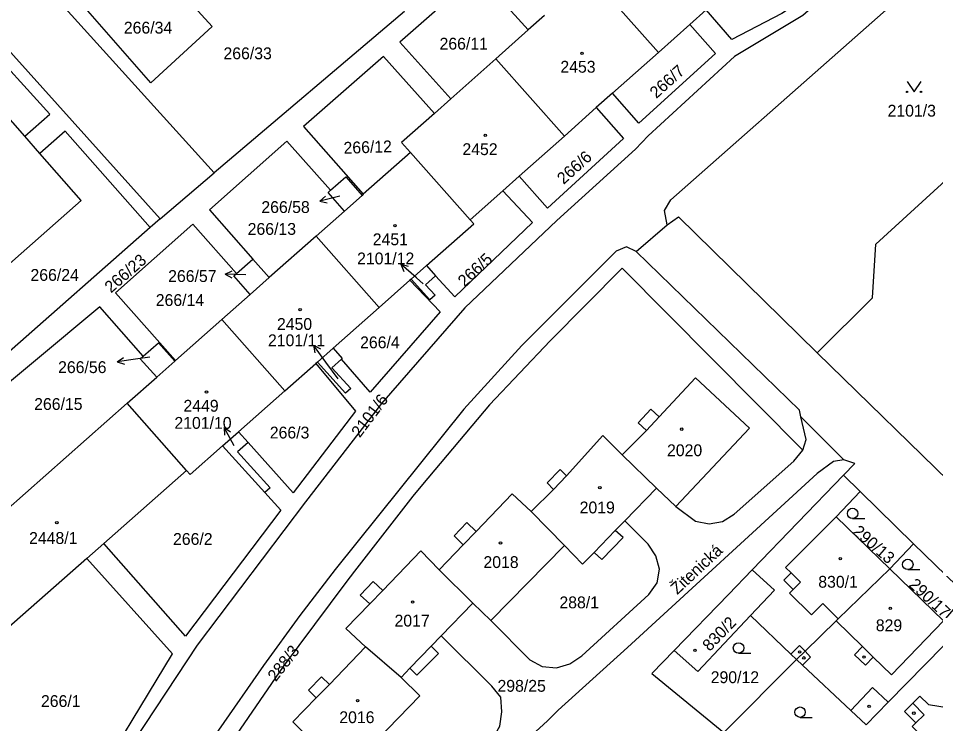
# Model space of a CAD drawing. Extents: x -679220 to -673243, y -1075091 to -1066557.
# Drawn here: x -676352.8 to -676221, y -1072111.5 to -1072010.2 of the extents above; entities that cross this region are included whole.
import ezdxf

# ---------------------------------------------------------------- set-up
doc = ezdxf.new("R2010")
doc.units = 0
for name, color, linetype in [('Hranice parcel', 7, 'Continuous'), ('Parcelní čísla', 7, 'Continuous'), ('Pop  PČ popisy', 7, 'Continuous'), ('Vnitřní kresba', 7, 'Continuous'), ('Značky budov', 7, 'Continuous'), ('Značky kultur', 7, 'Continuous')]:
    doc.layers.add(name, color=color, linetype=linetype)

msp = doc.modelspace()

# ---------------------------------------------------------------- linework, layer by layer
at = {"layer": 'Hranice parcel'}
for p, q in [((-676260.82, -1072015.12), (-676270.68, -1072004)), ((-676297.3, -1072009.2), (-676324.68, -1072032.42)), ((-676253.97, -1072008.98), (-676256.31, -1072011.08)), ((-676277.17, -1072009.77), (-676279.52, -1072011.86)), ((-676279.52, -1072011.86), (-676284.18, -1072016)), ((-676260.82, -1072015.12), (-676256.31, -1072011.08)), ((-676267.4, -1072020.94), (-676260.82, -1072015.12)), ((-676284.18, -1072016), (-676290.66, -1072021.77)), ((-676274.34, -1072027.12), (-676284.18, -1072016)), ((-676267.4, -1072020.94), (-676269.75, -1072023.02)), ((-676290.66, -1072021.77), (-676293.02, -1072023.86)), ((-676351.9, -1072027.15), (-676355.71, -1072022.83)), ((-676274.34, -1072027.12), (-676269.75, -1072023.02)), ((-676349.72, -1072029.63), (-676351.9, -1072027.15)), ((-676280.84, -1072032.88), (-676274.34, -1072027.12)), ((-676296.46, -1072029.48), (-676303.24, -1072035.48)), ((-676287.88, -1072039.13), (-676296.46, -1072029.48)), ((-676332.46, -1072039.02), (-676324.68, -1072032.42)), ((-676280.84, -1072032.88), (-676283.18, -1072034.97)), ((-676303.42, -1072035.64), (-676305.96, -1072037.89)), ((-676303.24, -1072035.48), (-676303.42, -1072035.64)), ((-676287.88, -1072039.13), (-676283.18, -1072034.97)), ((-676305.96, -1072037.89), (-676310.02, -1072041.48)), ((-676332.46, -1072039.02), (-676333.89, -1072040.27)), ((-676333.89, -1072040.27), (-676354.54, -1072058.47)), ((-676264, -1072043.7), (-676259.54, -1072039.89)), ((-676310.02, -1072041.48), (-676316.75, -1072047.44)), ((-676300.97, -1072051.74), (-676310.02, -1072041.48)), ((-676321.46, -1072046.88), (-676319.1, -1072044.79)), ((-676319.1, -1072044.79), (-676316.75, -1072047.44)), ((-676296.36, -1072047.67), (-676294.17, -1072045.73)), ((-676294.17, -1072045.73), (-676292.84, -1072047.18)), ((-676316.75, -1072047.44), (-676319.5, -1072049.87)), ((-676292.84, -1072047.18), (-676294.28, -1072048.51)), ((-676300.97, -1072051.74), (-676296.53, -1072047.82)), ((-676296.36, -1072047.67), (-676296.53, -1072047.82)), ((-676293.67, -1072050.66), (-676296.36, -1072047.67)), ((-676319.5, -1072049.87), (-676323.58, -1072053.48)), ((-676307.58, -1072057.58), (-676300.97, -1072051.74)), ((-676323.58, -1072053.48), (-676330.23, -1072059.37)), ((-676314.54, -1072063.74), (-676323.58, -1072053.48)), ((-676309.84, -1072059.58), (-676307.58, -1072057.58)), ((-676330.23, -1072059.37), (-676330.35, -1072059.48)), ((-676306.39, -1072059.19), (-676307.75, -1072060.44)), ((-676330.35, -1072059.48), (-676332.94, -1072061.76)), ((-676314.54, -1072063.74), (-676310.06, -1072059.78)), ((-676309.84, -1072059.58), (-676310.06, -1072059.78)), ((-676305.78, -1072064.07), (-676309.84, -1072059.58)), ((-676337.16, -1072065.5), (-676332.94, -1072061.76)), ((-676321.18, -1072069.61), (-676314.54, -1072063.74)), ((-676354.71, -1072081.03), (-676337.16, -1072065.5)), ((-676328.63, -1072075.17), (-676337.16, -1072065.5)), ((-676240.33, -1072067.44), (-676234.17, -1072073.62)), ((-676323.47, -1072071.63), (-676321.18, -1072069.61)), ((-676321.18, -1072069.61), (-676319.8, -1072071.15)), ((-676319.8, -1072071.15), (-676321.34, -1072072.5)), ((-676317.38, -1072078.34), (-676323.47, -1072071.63)), ((-676321.34, -1072072.5), (-676316.64, -1072077.67)), ((-676261.08, -1072077.71), (-676266.04, -1072072.92)), ((-676340.54, -1072085.64), (-676328.63, -1072075.17)), ((-676247.34, -1072089.43), (-676234.21, -1072075.84)), ((-676234.21, -1072075.84), (-676231.82, -1072078.17)), ((-676316.64, -1072077.67), (-676317.38, -1072078.34)), ((-676265.65, -1072082.41), (-676261.08, -1072077.71)), ((-676261.08, -1072077.71), (-676258.33, -1072080.34)), ((-676231.82, -1072078.17), (-676224.14, -1072085.7)), ((-676274.34, -1072085.96), (-676279.09, -1072081.08)), ((-676340.54, -1072085.64), (-676342.98, -1072087.79)), ((-676227.55, -1072089.29), (-676224.14, -1072085.7)), ((-676224.14, -1072085.7), (-676216.61, -1072093.02)), ((-676284.9, -1072096.72), (-676274.34, -1072085.96)), ((-676342.98, -1072087.79), (-676354.59, -1072098)), ((-676287.48, -1072094.21), (-676292.35, -1072089.46)), ((-676292.05, -1072098.91), (-676287.48, -1072094.21)), ((-676287.48, -1072094.21), (-676284.9, -1072096.72)), ((-676297.79, -1072104.89), (-676302.94, -1072100.52)), ((-676251.42, -1072112.8), (-676240.96, -1072102.33))]:
    msp.add_line(p, q, dxfattribs=at)
for points in [[(-676390.45, -1072017.54), (-676393.75, -1072020.45), (-676398.47, -1072016.2), (-676391.69, -1071984.93), (-676388.01, -1071980.59), (-676383.5, -1071982.16), (-676332.46, -1072039.02)], [(-676324.68, -1072032.42), (-676368.06, -1071984.49), (-676370.36, -1071986.54)], [(-676259.54, -1072039.89), (-676259.93, -1072037.81), (-676259.05, -1072036.28), (-676207.78, -1071991.04)], [(-676237.98, -1072058.25), (-676230.05, -1072050.34), (-676229.58, -1072042.66), (-676204.57, -1072019.81), (-676201.14, -1072018.7), (-676196.79, -1072017.28), (-676191.41, -1072012.1), (-676191.22, -1072005.71), (-676202.98, -1071993.28), (-676207.78, -1071991.04)], [(-676339.34, -1071997.87), (-676338.18, -1071996.86), (-676324.95, -1072011.36), (-676333.76, -1072019.47), (-676346.85, -1072004.49), (-676340.79, -1071999.21)], [(-676279.52, -1072011.86), (-676286.84, -1072003.8), (-676297.97, -1072013.61), (-676290.66, -1072021.77)], [(-676234.44, -1072003.82), (-676243.07, -1072009.5), (-676250.25, -1072013.23), (-676253.97, -1072008.98)], [(-676234.47, -1072004.88), (-676240.04, -1072009.78), (-676249.88, -1072015.68), (-676262.29, -1072027.06), (-676264.12, -1072028.98), (-676275.42, -1072039.24), (-676288.64, -1072051.8), (-676300.61, -1072065.52), (-676311.55, -1072079.68), (-676327.13, -1072100.25), (-676343.64, -1072125.3), (-676355.54, -1072152.07)], [(-676256.31, -1072011.08), (-676252.6, -1072015.25), (-676263.63, -1072025.26), (-676267.4, -1072020.94)], [(-676351.9, -1072027.15), (-676348.3, -1072023.98), (-676358.17, -1072013.15), (-676361.59, -1072016.16)], [(-676293.02, -1072023.86), (-676300.33, -1072015.69), (-676311.85, -1072025.74), (-676303.24, -1072035.48)], [(-676269.75, -1072023.02), (-676265.83, -1072027.45), (-676276.78, -1072037.46), (-676280.84, -1072032.88)], [(-676293.02, -1072023.86), (-676297.73, -1072028.05), (-676296.46, -1072029.48)], [(-676333.89, -1072040.27), (-676346.08, -1072026.42), (-676349.72, -1072029.63)], [(-676307.95, -1072034.91), (-676314.21, -1072027.83), (-676325.37, -1072037.71), (-676319.1, -1072044.79)], [(-676360.45, -1072039.08), (-676354.5, -1072045.83), (-676343.77, -1072036.38), (-676349.72, -1072029.63)], [(-676307.95, -1072034.91), (-676305.76, -1072032.98), (-676303.42, -1072035.64)], [(-676305.96, -1072037.89), (-676308.31, -1072035.23), (-676307.95, -1072034.91)], [(-676283.18, -1072034.97), (-676278.93, -1072039.55), (-676290.07, -1072050.21), (-676292.84, -1072047.18)], [(-676294.17, -1072045.73), (-676287.36, -1072039.71), (-676287.88, -1072039.13)], [(-676259.54, -1072039.89), (-676257.92, -1072038.73), (-676243.18, -1072053.18), (-676237.98, -1072058.25)], [(-676321.46, -1072046.88), (-676327.73, -1072039.79), (-676338.85, -1072049.64), (-676330.23, -1072059.37)], [(-676264, -1072043.7), (-676265.41, -1072043.04), (-676266.91, -1072043.66), (-676280.47, -1072057.22), (-676288.79, -1072066.37), (-676307.29, -1072089.39), (-676312.38, -1072095.98), (-676317.56, -1072103.19), (-676330.52, -1072121.78), (-676336.1, -1072131.13), (-676337.54, -1072135.08), (-676337.8, -1072138.08)], [(-676240.33, -1072067.44), (-676240.55, -1072066.48), (-676264, -1072043.7)], [(-676240.08, -1072072.23), (-676266.01, -1072046.09), (-676276.38, -1072056.54), (-676285.12, -1072065.72), (-676294.72, -1072077.17), (-676296.11, -1072078.86), (-676304.49, -1072089.63), (-676305.76, -1072091.28), (-676314.74, -1072103.31), (-676327.66, -1072122.12), (-676337.21, -1072139.47)], [(-676319.5, -1072049.87), (-676321.84, -1072047.22), (-676321.46, -1072046.88)], [(-676296.53, -1072047.82), (-676292.18, -1072052.38), (-676302.25, -1072063.92), (-676306.39, -1072059.19)], [(-676294.28, -1072048.51), (-676292.93, -1072049.98), (-676293.67, -1072050.66)], [(-676334.87, -1072058.74), (-676341.13, -1072051.66), (-676359.65, -1072067.09), (-676356.54, -1072070.65), (-676360.67, -1072074.31)], [(-676334.87, -1072058.74), (-676332.7, -1072056.82), (-676330.35, -1072059.48)], [(-676307.58, -1072057.58), (-676306.26, -1072059.07), (-676306.39, -1072059.19)], [(-676332.94, -1072061.76), (-676335.29, -1072059.11), (-676334.87, -1072058.74)], [(-676208.61, -1072087), (-676217.24, -1072078.48), (-676237.98, -1072058.25)], [(-676310.06, -1072059.78), (-676304.35, -1072066.65), (-676313.32, -1072078.36), (-676319.8, -1072071.15)], [(-676307.75, -1072060.44), (-676305.04, -1072063.39), (-676305.78, -1072064.07)], [(-676258.33, -1072080.34), (-676247.73, -1072069.07), (-676255.47, -1072061.87), (-676260.7, -1072067.46), (-676261.9, -1072066.35), (-676263.75, -1072068.32), (-676262.55, -1072069.42), (-676266.04, -1072072.92)], [(-676240.08, -1072072.23), (-676239.58, -1072070.71), (-676240.33, -1072067.44)], [(-676266.04, -1072072.92), (-676268.82, -1072070.12), (-676274.03, -1072075.93), (-676274.96, -1072075.01), (-676276.83, -1072076.95), (-676275.88, -1072077.88), (-676279.09, -1072081.08)], [(-676328.63, -1072075.17), (-676328.11, -1072075.74), (-676323.47, -1072071.63)], [(-676258.33, -1072080.34), (-676255.49, -1072082.45), (-676253.54, -1072082.82), (-676251.6, -1072082.51), (-676249.92, -1072081.46), (-676241.35, -1072073.85), (-676240.08, -1072072.23)], [(-676234.17, -1072073.62), (-676235.64, -1072073.88), (-676237.99, -1072075.59), (-676265.27, -1072100.61), (-676275.23, -1072109.6), (-676276.77, -1072111.16), (-676286.32, -1072119.92), (-676297.44, -1072129.87), (-676298.99, -1072131.29), (-676308.94, -1072140.21), (-676310.44, -1072141.58), (-676319.85, -1072150.02)], [(-676234.21, -1072075.84), (-676232.6, -1072074.18), (-676234.17, -1072073.62)], [(-676317.38, -1072078.34), (-676315.11, -1072080.85), (-676328.8, -1072098.99), (-676340.54, -1072085.64)], [(-676279.09, -1072081.08), (-676281.83, -1072078.52), (-676287.02, -1072083.91), (-676288.36, -1072082.62), (-676290.2, -1072084.57), (-676288.86, -1072085.87), (-676292.35, -1072089.46)], [(-676227.55, -1072089.29), (-676235.28, -1072081.82), (-676231.82, -1072078.17)], [(-676284.9, -1072096.72), (-676279.29, -1072102.39), (-676277.51, -1072103.31), (-676275.49, -1072103.54), (-676273.55, -1072102.97), (-676271.81, -1072101.79), (-676262.19, -1072092.98), (-676261.01, -1072091.32), (-676260.66, -1072089.36), (-676261.21, -1072087.42), (-676262.28, -1072085.73), (-676265.65, -1072082.41)], [(-676274.34, -1072085.96), (-676271.72, -1072088.64), (-676270.07, -1072086.95), (-676268.97, -1072087.97), (-676265.9, -1072084.79), (-676267.02, -1072083.81), (-676265.65, -1072082.41)], [(-676292.35, -1072089.46), (-676294.98, -1072086.72), (-676300.45, -1072092.41), (-676301.84, -1072091.14), (-676303.7, -1072093.06), (-676302.32, -1072094.33), (-676305.73, -1072097.86), (-676302.94, -1072100.52)], [(-676343.37, -1072122.47), (-676330.66, -1072101.53), (-676342.98, -1072087.79)], [(-676258.53, -1072101.01), (-676250.76, -1072092.97), (-676247.34, -1072089.43)], [(-676247.34, -1072089.43), (-676244.14, -1072092.35), (-676247.59, -1072096)], [(-676227.55, -1072089.29), (-676234.96, -1072096.49), (-676235.27, -1072096.79), (-676239.74, -1072101.14), (-676240.96, -1072102.33)], [(-676216.61, -1072093.02), (-676219.82, -1072096.76), (-676227.55, -1072089.29)], [(-676230.96, -1072111.7), (-676227.79, -1072108.46), (-676214.59, -1072094.99)], [(-676247.59, -1072096), (-676255.17, -1072104.03), (-676258.53, -1072101.01)], [(-676240.96, -1072102.33), (-676241.79, -1072101.54), (-676247.59, -1072096)], [(-676322.71, -1072147.5), (-676321.18, -1072146.43), (-676284.63, -1072113.67), (-676283.61, -1072111.92), (-676283.33, -1072109.83), (-676283.47, -1072107.72), (-676284.75, -1072106.17), (-676292.05, -1072098.91)], [(-676297.79, -1072104.89), (-676296.54, -1072103.57), (-676295.54, -1072104.59), (-676292.41, -1072101.47), (-676293.5, -1072100.4), (-676292.05, -1072098.91)], [(-676218.18, -1072121.77), (-676218.7, -1072121.26), (-676217, -1072119.52), (-676224.36, -1072111.97), (-676223.81, -1072111.42), (-676225.43, -1072109.78), (-676224.24, -1072108.61), (-676223.22, -1072107.61), (-676222.01, -1072108.78), (-676218.73, -1072109.33), (-676211.74, -1072102.45), (-676209.98, -1072099.4)], [(-676302.94, -1072100.52), (-676308.1, -1072105.92), (-676309.25, -1072104.82), (-676311.11, -1072106.73), (-676309.99, -1072107.82), (-676313.36, -1072111.27), (-676305.91, -1072118.68), (-676295.11, -1072107.56), (-676297.79, -1072104.89)], [(-676258.53, -1072101.01), (-676261.74, -1072104.33), (-676251.42, -1072112.8)], [(-676240.96, -1072102.33), (-676240.12, -1072103.12), (-676233.15, -1072109.65), (-676230.96, -1072111.7)]]:
    msp.add_lwpolyline(points, dxfattribs=at)
at = {"layer": 'Pop  PČ popisy'}
for p, q in [((-676306.6, -1072035.76), (-676309.51, -1072036.49)), ((-676309.51, -1072036.49), (-676308.66, -1072035.76)), ((-676309.51, -1072036.49), (-676308.42, -1072036.73)), ((-676295.59, -1072047.51), (-676297.85, -1072045.54)), ((-676297.85, -1072045.54), (-676296.77, -1072045.82)), ((-676297.85, -1072045.54), (-676297.43, -1072046.58)), ((-676323.1, -1072046.94), (-676322.08, -1072046.47)), ((-676320.1, -1072047.04), (-676323.1, -1072046.94)), ((-676323.1, -1072046.94), (-676322.12, -1072047.47)), ((-676294.63, -1072048.34), (-676295.59, -1072047.51)), ((-676308.63, -1072059.58), (-676310.39, -1072057.15)), ((-676310.39, -1072057.15), (-676309.4, -1072057.67)), ((-676310.39, -1072057.15), (-676310.21, -1072058.26)), ((-676338.62, -1072059.55), (-676337.7, -1072058.91)), ((-676335.65, -1072059.13), (-676338.62, -1072059.55)), ((-676333.92, -1072058.89), (-676335.65, -1072059.13)), ((-676338.62, -1072059.55), (-676337.56, -1072059.9)), ((-676306.85, -1072061.99), (-676308.63, -1072059.58)), ((-676321.8, -1072071.62), (-676323.26, -1072069)), ((-676323.26, -1072069), (-676322.33, -1072069.63)), ((-676323.26, -1072069), (-676323.21, -1072070.11))]:
    msp.add_line(p, q, dxfattribs=at)
at = {"layer": 'Vnitřní kresba'}
for p, q in [((-676262.55, -1072069.42), (-676260.7, -1072067.46)), ((-676275.88, -1072077.88), (-676274.03, -1072075.93)), ((-676235.28, -1072081.82), (-676242.53, -1072089.1)), ((-676287.02, -1072083.91), (-676288.86, -1072085.87)), ((-676267.02, -1072083.81), (-676270.07, -1072086.95)), ((-676242.53, -1072089.1), (-676241.74, -1072089.89)), ((-676241.74, -1072089.89), (-676242.81, -1072090.94)), ((-676242.81, -1072090.94), (-676241.46, -1072092.28)), ((-676240.39, -1072091.23), (-676241.74, -1072089.89)), ((-676241.46, -1072092.28), (-676241.99, -1072092.8)), ((-676241.46, -1072092.28), (-676240.39, -1072091.23)), ((-676300.45, -1072092.41), (-676302.32, -1072094.33)), ((-676241.99, -1072092.8), (-676238.81, -1072095.92)), ((-676238.81, -1072095.92), (-676237.2, -1072094.3)), ((-676237.2, -1072094.3), (-676234.96, -1072096.49)), ((-676235.27, -1072096.79), (-676231.49, -1072100.47)), ((-676219.82, -1072096.76), (-676227.32, -1072104.52)), ((-676296.54, -1072103.57), (-676293.5, -1072100.4)), ((-676241.79, -1072101.54), (-676240.54, -1072100.32)), ((-676240.54, -1072100.32), (-676239.74, -1072101.14)), ((-676239.74, -1072101.14), (-676238.94, -1072101.97)), ((-676231.49, -1072100.47), (-676232.62, -1072101.64)), ((-676231.49, -1072100.47), (-676229.93, -1072101.99)), ((-676240.12, -1072103.12), (-676238.94, -1072101.97)), ((-676232.62, -1072101.64), (-676231.06, -1072103.16)), ((-676229.93, -1072101.99), (-676231.06, -1072103.16)), ((-676229.93, -1072101.99), (-676227.32, -1072104.52)), ((-676308.1, -1072105.92), (-676309.99, -1072107.82)), ((-676233.15, -1072109.65), (-676230.05, -1072106.34)), ((-676230.05, -1072106.34), (-676227.79, -1072108.46)), ((-676222.63, -1072110.26), (-676224.24, -1072108.61)), ((-676222.63, -1072110.26), (-676223.81, -1072111.42))]:
    msp.add_line(p, q, dxfattribs=at)
at = {"layer": 'Značky budov'}
for centre in [(-676271.8, -1072015.23), (-676285.7, -1072027.02), (-676298.69, -1072040), (-676312.32, -1072052.07), (-676325.78, -1072063.89), (-676257.47, -1072069.23), (-676269.24, -1072077.65), (-676347.29, -1072082.67), (-676283.52, -1072085.57), (-676234.67, -1072087.84), (-676296.15, -1072094.07), (-676227.49, -1072094.97), (-676255.56, -1072101.01), (-676240.52, -1072101.24), (-676239.91, -1072102.09), (-676231.26, -1072101.97), (-676304.06, -1072108.24), (-676230.53, -1072109.04), (-676224.1, -1072110.04)]:
    msp.add_circle(centre, 0.175, dxfattribs=at)
at = {"layer": 'Značky kultur'}
for p, q in [((-676232.91, -1072082.08), (-676231.16, -1072082.08)), ((-676224.97, -1072089.41), (-676223.22, -1072089.41)), ((-676249.3, -1072101.42), (-676247.55, -1072101.42)), ((-676240.46, -1072110.64), (-676238.71, -1072110.64))]:
    msp.add_line(p, q, dxfattribs=at)
msp.add_lwpolyline([(-676225.07, -1072019.28), (-676224.07, -1072020.78), (-676223.07, -1072019.28)], dxfattribs=at)
for centre, radius in [((-676225.07, -1072020.78), 0.1), ((-676223.07, -1072020.78), 0.1), ((-676232.91, -1072081.33), 0.75), ((-676224.97, -1072088.66), 0.75), ((-676249.3, -1072100.67), 0.75), ((-676240.46, -1072109.89), 0.75)]:
    msp.add_circle(centre, radius, dxfattribs=at)

# ---------------------------------------------------------------- texts
at = {"layer": 'Parcelní čísla'}
for s, p in [('266/34', (-676337.66, -1072012.39)), ('266/11', (-676292.28, -1072014.69)), ('266/33', (-676323.34, -1072016.08)), ('2453', (-676274.91, -1072018.01)), ('2101/3', (-676227.88, -1072024.32)), ('2452', (-676288.99, -1072029.85)), ('266/58', (-676317.89, -1072038.17)), ('266/13', (-676319.86, -1072041.31)), ('2451', (-676301.88, -1072042.8)), ('2101/12', (-676304.13, -1072045.55)), ('266/24', (-676351.08, -1072047.92)), ('266/57', (-676331.29, -1072048.08)), ('266/14', (-676333.07, -1072051.53)), ('2450', (-676315.65, -1072054.97)), ('2101/11', (-676316.94, -1072057.31)), ('266/4', (-676303.7, -1072057.61)), ('266/56', (-676347.11, -1072061.17)), ('266/15', (-676350.55, -1072066.47)), ('2449', (-676329.09, -1072066.72)), ('2101/10', (-676330.39, -1072069.18)), ('266/3', (-676316.68, -1072070.57)), ('2020', (-676259.58, -1072073.11)), ('2019', (-676272.14, -1072081.33)), ('2448/1', (-676351.28, -1072085.72)), ('266/2', (-676330.59, -1072085.86)), ('2018', (-676285.97, -1072089.18)), ('830/1', (-676237.84, -1072092.01)), ('288/1', (-676275.05, -1072094.97)), ('2017', (-676298.75, -1072097.59)), ('829', (-676229.57, -1072098.26)), ('290/12', (-676253.3, -1072105.72)), ('298/25', (-676283.95, -1072106.96)), ('266/1', (-676349.57, -1072109.15)), ('2016', (-676306.69, -1072111.47))]:
    msp.add_text(s, height=1.7, dxfattribs=at).set_placement(p)
for s, rotation, p in [('266/7', 42, (-676261.12, -1072021.81)), ('266/12', 2, (-676306.05, -1072029.67)), ('266/6', 42, (-676274.45, -1072034.15)), ('266/23', 41, (-676339.51, -1072049.75)), ('266/5', 43, (-676288.68, -1072048.89)), ('2101/6', 53, (-676303.75, -1072070.56)), ('290/13', 319, (-676233.03, -1072084.14)), ('290/17', 317, (-676224.93, -1072091.73)), ('830/2', 46, (-676253.45, -1072101.25)), ('288/3', 52, (-676315.81, -1072105.6))]:
    msp.add_text(s, height=1.7, rotation=rotation, dxfattribs=at).set_placement(p)
at = {"layer": 'Pop  PČ popisy'}
msp.add_text('Žitenická', height=1.7, rotation=43, dxfattribs=at).set_placement((-676258.1, -1072093.07))

doc.saveas('drawing.dxf')
